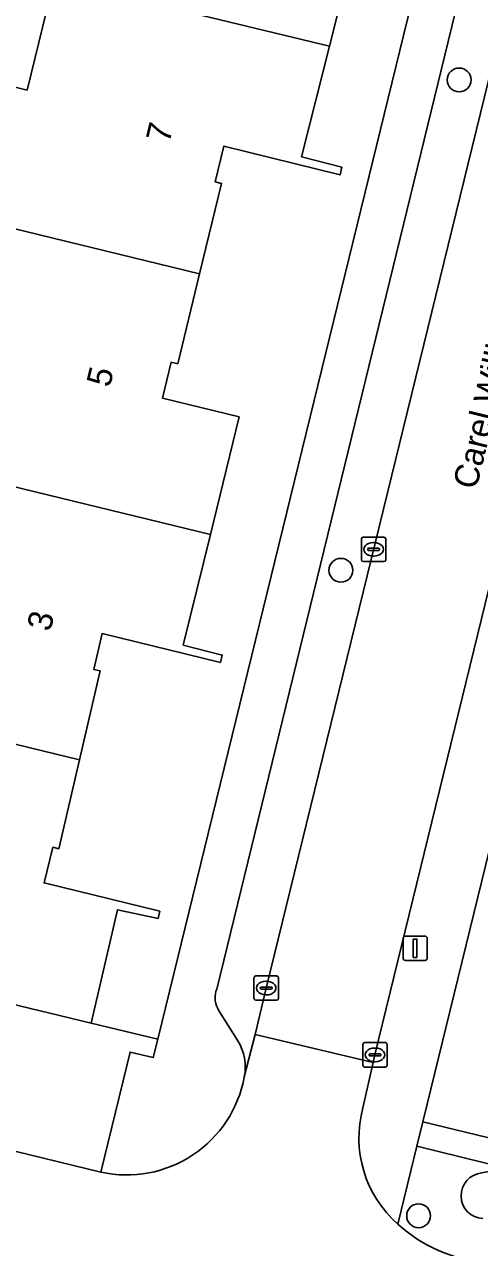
# Model space of a CAD drawing. Extents: x 163266 to 164362, y 381528 to 382286.
# Drawn here: x 164085.5 to 164104.2, y 382051.1 to 382101.2 of the extents above; entities that cross this region are included whole.
import ezdxf

# ---------------------------------------------------------------- set-up
doc = ezdxf.new("R2010")
doc.units = 0
for name, color, linetype in [('IMGEO_Boom', 7, 'Continuous'), ('IMGEO_Erf', 7, 'Continuous'), ('IMGEO_Groenvoorziening', 7, 'Continuous'), ('IMGEO_Haag', 7, 'Continuous'), ('IMGEO_Kolk', 7, 'Continuous'), ('IMGEO_Lichtmast', 7, 'Continuous'), ('IMGEO_Oever', 7, 'Continuous'), ('IMGEO_Openbare_ruimte_label', 7, 'Continuous'), ('IMGEO_Pand', 7, 'Continuous'), ('IMGEO_Pand_nummerreeks', 7, 'Continuous'), ('IMGEO_Parkeervlak_open', 7, 'Continuous'), ('IMGEO_Rijbaan_lokaal_open', 7, 'Continuous'), ('IMGEO_Voetpad_open', 7, 'Continuous')]:
    doc.layers.add(name, color=color, linetype=linetype)

msp = doc.modelspace()

# ---------------------------------------------------------------- linework, layer by layer
at = {"layer": 'IMGEO_Boom'}
for centre in [(164103.344, 382098.945), (164098.496, 382078.836), (164101.681, 382052.364)]:
    msp.add_circle(centre, 0.489, dxfattribs=at)
at = {"layer": 'IMGEO_Erf'}
msp.add_lwpolyline([(164158.546, 382145.474), (164158.4, 382147.143), (164154.226, 382148.154), (164131.487, 382153.658), (164126.001, 382154.986), (164119.402, 382127.933), (164101.851, 382056.216), (164115.328, 382052.943), (164136.554, 382047.613)], close=True, dxfattribs=at)
for points in [[(164099.235, 382105.135), (164098.023, 382100.324), (164096.881, 382095.793), (164098.537, 382095.367), (164098.463, 382095.053), (164093.7, 382096.232), (164093.343, 382094.77), (164093.606, 382094.704), (164092.704, 382090.995), (164091.806, 382087.303), (164091.543, 382087.369), (164091.184, 382085.897), (164094.321, 382085.123), (164093.145, 382080.308), (164092.035, 382075.765), (164093.63, 382075.361), (164093.559, 382075.056), (164088.703, 382076.242), (164088.362, 382074.77), (164088.625, 382074.708), (164087.779, 382071.061), (164086.933, 382067.414), (164086.691, 382067.479), (164086.326, 382066.012), (164091.071, 382064.853), (164090.998, 382064.55), (164089.335, 382064.917), (164088.254, 382060.257), (164090.988, 382059.608), (164101.072, 382100.82), (164111.511, 382143.447)], [(164055.615, 382134.307), (164041.028, 382074.335), (164056.155, 382068.998), (164066.938, 382065.194), (164076.002, 382063.011), (164076.035, 382063.211), (164076.111, 382063.521), (164077.023, 382063.297), (164078.096, 382067.688), (164077.183, 382067.911), (164078.503, 382073.312), (164079.825, 382078.723), (164080.737, 382078.499), (164081.848, 382083.048), (164082.961, 382087.602), (164082.048, 382087.825), (164083.378, 382093.267), (164084.719, 382098.754), (164085.631, 382098.53), (164086.738, 382103.06)]]:
    msp.add_lwpolyline(points, dxfattribs=at)
at = {"layer": 'IMGEO_Groenvoorziening'}
msp.add_lwpolyline([(164152.15, 382113.717), (164163.251, 382163.045), (164163.888, 382165.875), (164162.767, 382166.129), (164158.4, 382147.143), (164158.546, 382145.474), (164136.554, 382047.613), (164115.328, 382052.943), (164101.851, 382056.216), (164101.607, 382055.219), (164105.277, 382054.312), (164136.378, 382046.624), (164137.69, 382046.3), (164140.278, 382058.679)], close=True, dxfattribs=at)
for points in [[(164079.613, 382056.387), (164081.137, 382055.986), (164088.658, 382054.154), (164089.85, 382059.078), (164090.803, 382058.853), (164090.988, 382059.608), (164088.254, 382060.257), (164076.035, 382063.211), (164076.002, 382063.011), (164075.863, 382062.18), (164066.807, 382064.648), (164062.483, 382066.123), (164067.002, 382064.349)], [(164104.275, 382054.119), (164105.277, 382054.312), (164101.607, 382055.219), (164100.825, 382052.023)]]:
    msp.add_lwpolyline(points, dxfattribs=at)
for centre, radius, start, end in [((164104.357, 382053.186), 0.936, 95.0264, 267.4884), ((164104.92, 382056.509), 6.074, 227.6067, 265.3217)]:
    msp.add_arc(centre, radius, start, end, dxfattribs=at)
at = {"layer": 'IMGEO_Haag'}
msp.add_lwpolyline([(164152.15, 382113.717), (164163.251, 382163.045), (164163.888, 382165.875), (164162.767, 382166.129), (164158.4, 382147.143), (164158.546, 382145.474), (164136.554, 382047.613), (164115.328, 382052.943), (164101.851, 382056.216), (164101.607, 382055.219), (164105.277, 382054.312), (164136.378, 382046.624), (164137.69, 382046.3), (164140.278, 382058.679)], close=True, dxfattribs=at)
at = {"layer": 'IMGEO_Kolk'}
for p, q in [((164099.334, 382079.268), (164099.334, 382080.12)), ((164099.409, 382080.194), (164100.261, 382080.194)), ((164099.822, 382079.974), (164099.847, 382079.974)), ((164100.335, 382080.12), (164100.335, 382079.268)), ((164099.593, 382079.688), (164099.593, 382079.7)), ((164100.031, 382079.651), (164099.633, 382079.651)), ((164099.636, 382079.737), (164100.034, 382079.737)), ((164099.845, 382079.414), (164099.82, 382079.414)), ((164100.077, 382079.7), (164100.077, 382079.688)), ((164100.261, 382079.194), (164099.409, 382079.194)), ((164094.932, 382061.275), (164094.932, 382062.127)), ((164095.007, 382062.201), (164095.859, 382062.201)), ((164095.234, 382061.744), (164095.632, 382061.744)), ((164095.42, 382061.981), (164095.445, 382061.981)), ((164095.933, 382062.127), (164095.933, 382061.275)), ((164095.191, 382061.695), (164095.191, 382061.707)), ((164095.629, 382061.658), (164095.231, 382061.658)), ((164095.443, 382061.421), (164095.418, 382061.421)), ((164095.675, 382061.707), (164095.675, 382061.695)), ((164095.859, 382061.201), (164095.007, 382061.201)), ((164099.392, 382058.537), (164099.392, 382059.389)), ((164099.467, 382059.463), (164100.319, 382059.463)), ((164099.88, 382059.243), (164099.905, 382059.243)), ((164100.393, 382059.389), (164100.393, 382058.537)), ((164099.651, 382058.957), (164099.651, 382058.969)), ((164100.089, 382058.92), (164099.691, 382058.92)), ((164099.694, 382059.006), (164100.092, 382059.006)), ((164100.135, 382058.969), (164100.135, 382058.957)), ((164100.319, 382058.463), (164099.467, 382058.463)), ((164099.903, 382058.683), (164099.878, 382058.683))]:
    msp.add_line(p, q, dxfattribs=at)
for points in [[(164099.334, 382079.268), (164099.334, 382080.12)], [(164099.409, 382080.194), (164100.261, 382080.194)], [(164100.335, 382080.12), (164100.335, 382079.268)], [(164100.261, 382079.194), (164099.409, 382079.194)], [(164094.932, 382061.275), (164094.932, 382062.127)], [(164095.007, 382062.201), (164095.859, 382062.201)], [(164095.933, 382062.127), (164095.933, 382061.275)], [(164095.859, 382061.201), (164095.007, 382061.201)], [(164099.392, 382058.537), (164099.392, 382059.389)], [(164099.467, 382059.463), (164100.319, 382059.463)], [(164100.393, 382059.389), (164100.393, 382058.537)], [(164100.319, 382058.463), (164099.467, 382058.463)]]:
    msp.add_lwpolyline(points, dxfattribs=at)
for centre, radius, start, end in [((164099.411, 382080.118), 0.0765, 91.552, 178.448), ((164099.411, 382080.118), 0.0765, 91.552, 178.448), ((164100.259, 382080.118), 0.0765, 1.552, 88.448), ((164100.259, 382080.118), 0.0765, 1.552, 88.448), ((164099.633, 382079.697), 0.0403, 85.8775, 175.7526), ((164099.63, 382079.687), 0.0366, 178.938, 274.7102), ((164100.034, 382079.694), 0.043, 264.8664, 352.4533), ((164100.038, 382079.699), 0.0386, 1.7309, 96.639), ((164099.411, 382079.27), 0.0765, 181.552, 268.448), ((164099.411, 382079.27), 0.0765, 181.552, 268.448), ((164100.259, 382079.27), 0.0765, 271.552, 358.448), ((164100.259, 382079.27), 0.0765, 271.552, 358.448), ((164095.009, 382062.125), 0.0765, 91.552, 178.448), ((164095.009, 382062.125), 0.0765, 91.552, 178.448), ((164095.231, 382061.704), 0.0403, 85.8775, 175.7526), ((164095.636, 382061.706), 0.0386, 1.7309, 96.639), ((164095.857, 382062.125), 0.0765, 1.552, 88.448), ((164095.857, 382062.125), 0.0765, 1.552, 88.448), ((164095.009, 382061.277), 0.0765, 181.552, 268.448), ((164095.009, 382061.277), 0.0765, 181.552, 268.448), ((164095.228, 382061.694), 0.0366, 178.938, 274.7102), ((164095.632, 382061.701), 0.043, 264.8664, 352.4533), ((164095.857, 382061.277), 0.0765, 271.552, 358.448), ((164095.857, 382061.277), 0.0765, 271.552, 358.448), ((164099.469, 382059.387), 0.0765, 91.552, 178.448), ((164099.469, 382059.387), 0.0765, 91.552, 178.448), ((164100.317, 382059.387), 0.0765, 1.552, 88.448), ((164100.317, 382059.387), 0.0765, 1.552, 88.448), ((164099.691, 382058.966), 0.0403, 85.8775, 175.7526), ((164099.688, 382058.956), 0.0366, 178.938, 274.7102), ((164100.092, 382058.963), 0.043, 264.8664, 352.4533), ((164100.096, 382058.968), 0.0386, 1.7309, 96.639), ((164099.469, 382058.539), 0.0765, 181.552, 268.448), ((164099.469, 382058.539), 0.0765, 181.552, 268.448), ((164100.317, 382058.539), 0.0765, 271.552, 358.448), ((164100.317, 382058.539), 0.0765, 271.552, 358.448)]:
    msp.add_arc(centre, radius, start, end, dxfattribs=at)
for centre, major_axis, ratio, start_param, end_param in [((164099.821, 382079.694), (-0.387, 0.002), 0.722429, 4.712389, 7.853982), ((164099.846, 382079.694), (-0.39, 0.002), 0.717154, 1.570796, 4.712389), ((164095.419, 382061.701), (-0.387, 0.002), 0.722429, 4.712389, 7.853982), ((164095.444, 382061.701), (-0.39, 0.002), 0.717154, 1.570796, 4.712389), ((164099.879, 382058.963), (-0.387, 0.002), 0.722429, 4.712389, 7.853982), ((164099.904, 382058.963), (-0.39, 0.002), 0.717154, 1.570796, 4.712389)]:
    msp.add_ellipse(centre, major_axis=major_axis, ratio=ratio, start_param=start_param, end_param=end_param, dxfattribs=at)
at = {"layer": 'IMGEO_Lichtmast'}
for p, q in [((164101.044, 382062.933), (164101.044, 382063.733)), ((164101.044, 382063.733), (164101.044, 382062.933)), ((164101.144, 382063.833), (164101.934, 382063.833)), ((164101.934, 382063.833), (164101.144, 382063.833)), ((164102.034, 382063.733), (164102.034, 382062.933)), ((164102.034, 382062.933), (164102.034, 382063.733)), ((164101.934, 382062.833), (164101.144, 382062.833)), ((164101.144, 382062.833), (164101.934, 382062.833))]:
    msp.add_line(p, q, dxfattribs=at)
msp.add_lwpolyline([(164101.464, 382063.708), (164101.614, 382063.708), (164101.614, 382062.958), (164101.464, 382062.958), (164101.464, 382063.708)], dxfattribs=at)
for centre, start, end in [((164101.144, 382063.733), 90, 180), ((164101.144, 382063.733), 90, 180), ((164101.934, 382063.733), 0, 90), ((164101.934, 382063.733), 360, 90), ((164101.144, 382062.933), 180, 270), ((164101.144, 382062.933), 180, 270), ((164101.934, 382062.933), 270, 0), ((164101.934, 382062.933), 270, 0)]:
    msp.add_arc(centre, 0.1, start, end, dxfattribs=at)
at = {"layer": 'IMGEO_Oever'}
msp.add_arc((164104.357, 382053.186), 0.936, 95.0264, 267.4884, dxfattribs=at)
at = {"layer": 'IMGEO_Pand'}
for points in [[(164096.438, 382107.375), (164096.701, 382107.309), (164097.601, 382111.008), (164088.269, 382113.288), (164088.207, 382113.035), (164086.94, 382107.845), (164087.853, 382107.622), (164086.738, 382103.06), (164098.023, 382100.324), (164099.235, 382105.135), (164096.079, 382105.903)], [(164083.378, 382093.267), (164092.704, 382090.995), (164093.606, 382094.704), (164093.343, 382094.77), (164093.7, 382096.232), (164098.463, 382095.053), (164098.537, 382095.367), (164096.881, 382095.793), (164098.023, 382100.324), (164086.738, 382103.06), (164085.631, 382098.53), (164084.719, 382098.754)], [(164083.378, 382093.267), (164082.048, 382087.825), (164082.961, 382087.602), (164081.848, 382083.048), (164093.145, 382080.308), (164094.321, 382085.123), (164091.184, 382085.897), (164091.543, 382087.369), (164091.806, 382087.303), (164092.704, 382090.995)], [(164087.779, 382071.061), (164088.625, 382074.708), (164088.362, 382074.77), (164088.703, 382076.242), (164093.559, 382075.056), (164093.63, 382075.361), (164092.035, 382075.765), (164093.145, 382080.308), (164081.848, 382083.048), (164080.737, 382078.499), (164079.825, 382078.723), (164078.503, 382073.312)], [(164087.779, 382071.061), (164078.503, 382073.312), (164077.183, 382067.911), (164078.096, 382067.688), (164077.023, 382063.297), (164076.111, 382063.521), (164076.035, 382063.211), (164088.254, 382060.257), (164089.335, 382064.917), (164090.998, 382064.55), (164091.071, 382064.853), (164086.326, 382066.012), (164086.691, 382067.479), (164086.933, 382067.414)]]:
    msp.add_lwpolyline(points, close=True, dxfattribs=at)
at = {"layer": 'IMGEO_Parkeervlak_open'}
for points in [[(164116.66, 382156.928), (164093.403, 382061.663), (164093.368, 382061.569)], [(164094.534, 382058.063), (164094.976, 382059.799), (164095.434, 382061.701), (164104.706, 382099.598), (164108.861, 382116.6), (164113.962, 382137.44), (164118.361, 382155.476), (164118.513, 382156.108)], [(164093.48, 382060.797), (164094.265, 382059.541)]]:
    msp.add_lwpolyline(points, dxfattribs=at)
for centre, radius, start, end in [((164094.353, 382061.318), 1.017, 165.6989, 210.8106), ((164092.568, 382058.469), 2.007, 348.3401, 32.29)]:
    msp.add_arc(centre, radius, start, end, dxfattribs=at)
at = {"layer": 'IMGEO_Rijbaan_lokaal_open'}
msp.add_lwpolyline([(164109.623, 382098.674), (164113.621, 382114.85), (164118.872, 382136.535), (164123.394, 382154.913), (164118.513, 382156.108), (164118.361, 382155.476), (164113.962, 382137.44), (164108.861, 382116.6), (164104.706, 382099.598), (164095.434, 382061.701), (164094.976, 382059.799), (164099.812, 382058.645), (164099.892, 382058.963), (164104.725, 382078.741)], close=True, dxfattribs=at)
for points in [[(164099.395, 382056.792), (164099.812, 382058.645), (164094.976, 382059.799), (164094.534, 382058.063)], [(164088.658, 382054.154), (164081.137, 382055.986), (164079.917, 382051.099), (164081.671, 382050.634)]]:
    msp.add_lwpolyline(points, dxfattribs=at)
for centre, radius, start, end in [((164089.716, 382058.934), 4.896, 257.5201, 349.7475), ((164103.964, 382055.563), 4.731, 164.9443, 228.4387), ((164104.92, 382056.509), 6.074, 227.6067, 265.3217)]:
    msp.add_arc(centre, radius, start, end, dxfattribs=at)
at = {"layer": 'IMGEO_Voetpad_open'}
for points in [[(164100.825, 382052.023), (164101.607, 382055.219), (164101.851, 382056.216), (164119.402, 382127.933), (164126.001, 382154.986), (164126.529, 382157.046), (164128.456, 382164.897), (164128.633, 382165.619), (164128.871, 382166.59), (164129.099, 382167.519), (164120.079, 382169.717), (164107.813, 382172.789)], [(164125.594, 382161.422), (164125.065, 382161.702), (164123.394, 382154.913), (164118.872, 382136.535), (164113.621, 382114.85), (164109.623, 382098.674), (164104.725, 382078.741), (164099.892, 382058.963), (164099.812, 382058.645), (164099.395, 382056.792)], [(164114.98, 382157.722), (164111.511, 382143.447), (164101.072, 382100.82), (164090.988, 382059.608), (164090.803, 382058.853), (164089.85, 382059.078), (164088.658, 382054.154)], [(164093.368, 382061.569), (164093.403, 382061.663), (164116.66, 382156.928)], [(164094.265, 382059.541), (164093.48, 382060.797)]]:
    msp.add_lwpolyline(points, dxfattribs=at)
for centre, radius, start, end in [((164094.353, 382061.318), 1.017, 165.6989, 210.8106), ((164092.568, 382058.469), 2.007, 348.3401, 32.29), ((164089.716, 382058.934), 4.896, 257.5201, 349.7475), ((164103.964, 382055.563), 4.731, 164.9443, 228.4387)]:
    msp.add_arc(centre, radius, start, end, dxfattribs=at)

# ---------------------------------------------------------------- texts
at = {"layer": 'IMGEO_Openbare_ruimte_label'}
msp.add_text('Carel Willinkstraat', height=1, rotation=76.2279, dxfattribs=at).set_placement((164104.044, 382082.114))
at = {"layer": 'IMGEO_Pand_nummerreeks'}
for s, p in [('7', (164091.461, 382096.32)), ('5', (164089.02, 382086.305)), ('3', (164086.579, 382076.29))]:
    msp.add_text(s, height=1, rotation=76.3021, dxfattribs=at).set_placement(p)

doc.saveas('drawing.dxf')
